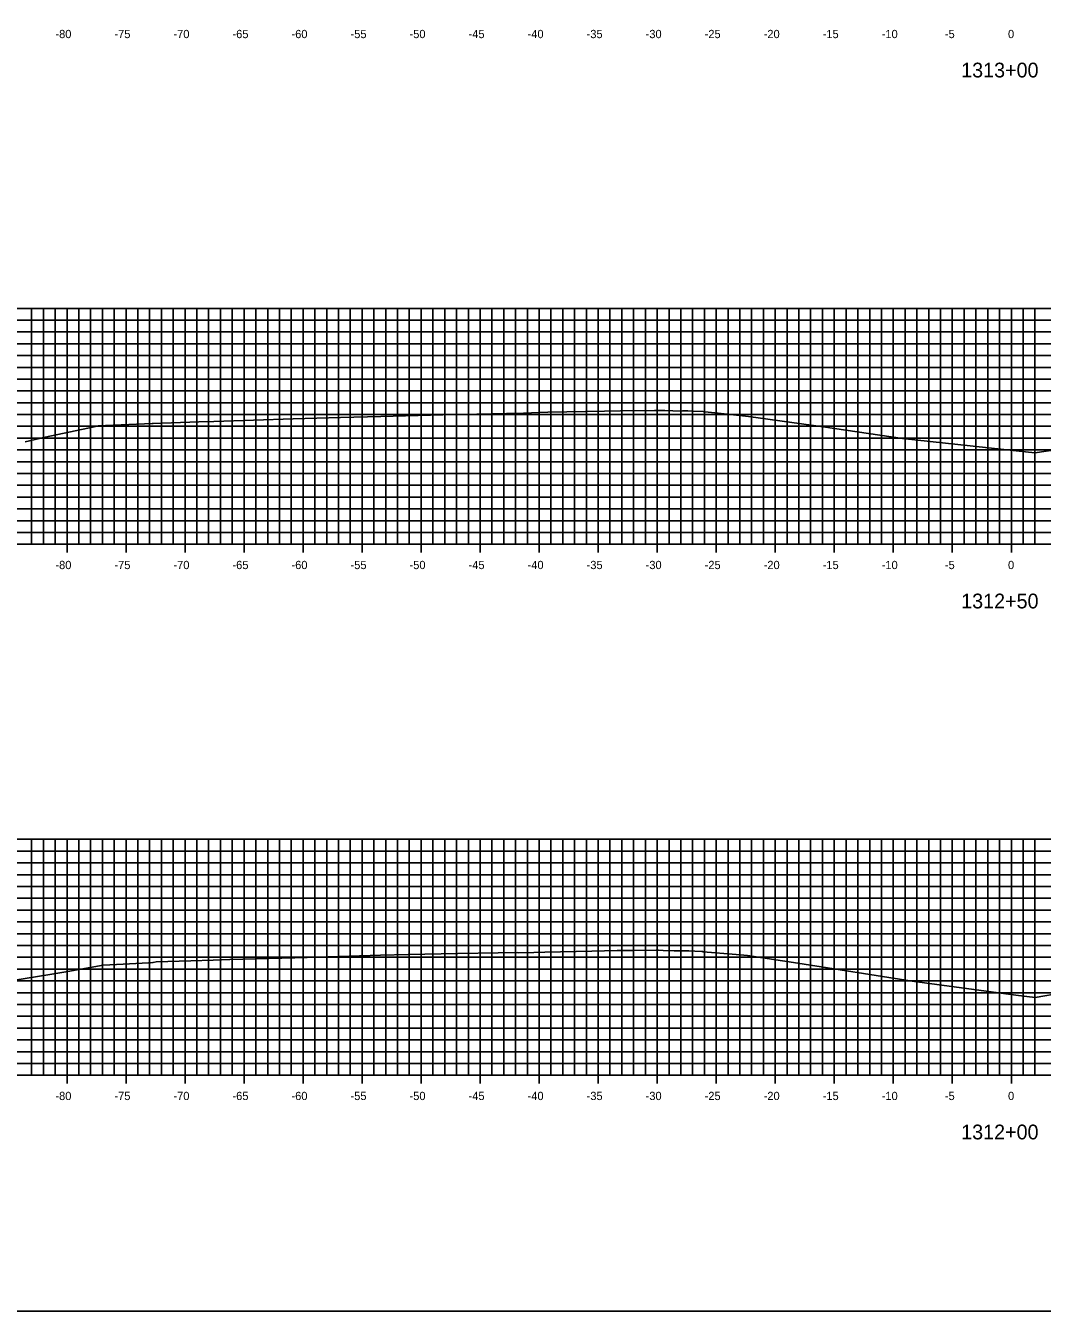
# Model space of a CAD drawing. Extents: x 674939 to 678919, y 750652 to 765176.
# Drawn here: x 678665 to 678751.2, y 764956.3 to 765065.2 of the extents above; entities that cross this region are included whole.
import ezdxf

# ---------------------------------------------------------------- set-up
doc = ezdxf.new("R2010")
doc.units = 0
for name, color, linetype in [('Level 10', 7, 'Continuous'), ('Level 20', 7, 'Continuous'), ('Level 4', 7, 'Continuous'), ('Level 8', 7, 'Continuous'), ('Level 9', 7, 'Continuous')]:
    doc.layers.add(name, color=color, linetype=linetype)

msp = doc.modelspace()

# ---------------------------------------------------------------- linework, layer by layer
at = {"layer": 'Level 10'}
for points in [[(678664.99, 765029.99), (678666.69, 765030.38), (678670.84, 765031.25), (678671.17, 765031.32), (678671.31, 765031.33), (678671.8, 765031.35), (678675.75, 765031.53), (678675.82, 765031.54), (678679.69, 765031.66), (678680.97, 765031.7), (678687.69, 765031.92), (678691.69, 765032.05), (678695.12, 765032.13), (678700.36, 765032.27), (678702.02, 765032.3), (678705.76, 765032.37), (678706.52, 765032.39), (678707.87, 765032.44), (678708.52, 765032.46), (678709.27, 765032.48), (678714.07, 765032.58), (678715.42, 765032.61), (678718.31, 765032.64), (678718.63, 765032.64), (678718.73, 765032.64), (678718.82, 765032.64), (678719.17, 765032.63), (678720.52, 765032.58), (678720.67, 765032.59), (678721.12, 765032.6), (678721.52, 765032.58), (678722.42, 765032.54), (678722.57, 765032.51), (678723.68, 765032.41), (678726.25, 765032.12), (678732.6, 765031.26), (678739.3, 765030.25), (678748.95, 765029.21), (678750.53, 765029.03), (678752.45, 765029.32)], [(678663.93, 764984.32), (678667.24, 764984.86), (678668.59, 764985.1), (678671.6, 764985.61), (678673.28, 764985.7), (678675.43, 764985.82), (678675.49, 764985.82), (678675.59, 764985.82), (678675.82, 764985.86), (678676.07, 764985.9), (678679.02, 764985.99), (678680.92, 764986.05), (678682.32, 764986.09), (678687.83, 764986.25), (678688.88, 764986.28), (678695.09, 764986.46), (678697.43, 764986.52), (678701.65, 764986.6), (678705.05, 764986.66), (678706.69, 764986.69), (678706.8, 764986.68), (678708.09, 764986.71), (678709, 764986.73), (678712.98, 764986.81), (678715.14, 764986.86), (678716.55, 764986.87), (678718.45, 764986.88), (678718.53, 764986.9), (678718.55, 764986.89), (678718.64, 764986.9), (678719.04, 764986.86), (678719.97, 764986.83), (678720.64, 764986.83), (678720.87, 764986.84), (678721.22, 764986.84), (678721.72, 764986.82), (678722.31, 764986.78), (678722.37, 764986.77), (678722.43, 764986.75), (678725.23, 764986.52), (678726.18, 764986.45), (678730.43, 764985.78), (678740.13, 764984.27), (678748.92, 764983.08), (678750.56, 764982.87), (678752.85, 764983.27)]]:
    msp.add_lwpolyline(points, dxfattribs=at)
at = {"layer": 'Level 20'}
for p, q in [((678598.53, 765041.29), (678898.53, 765041.29)), ((678665.53, 765021.29), (678665.53, 765041.29)), ((678666.53, 765021.29), (678666.53, 765041.29)), ((678667.53, 765021.29), (678667.53, 765041.29)), ((678668.53, 765021.29), (678668.53, 765041.29)), ((678669.53, 765021.29), (678669.53, 765041.29)), ((678670.53, 765021.29), (678670.53, 765041.29)), ((678671.53, 765021.29), (678671.53, 765041.29)), ((678672.53, 765021.29), (678672.53, 765041.29)), ((678673.53, 765021.29), (678673.53, 765041.29)), ((678674.53, 765021.29), (678674.53, 765041.29)), ((678675.53, 765021.29), (678675.53, 765041.29)), ((678676.53, 765021.29), (678676.53, 765041.29)), ((678677.53, 765021.29), (678677.53, 765041.29)), ((678678.53, 765021.29), (678678.53, 765041.29)), ((678679.53, 765021.29), (678679.53, 765041.29)), ((678680.53, 765021.29), (678680.53, 765041.29)), ((678681.53, 765021.29), (678681.53, 765041.29)), ((678682.53, 765021.29), (678682.53, 765041.29)), ((678683.53, 765021.29), (678683.53, 765041.29)), ((678684.53, 765021.29), (678684.53, 765041.29)), ((678685.53, 765021.29), (678685.53, 765041.29)), ((678686.53, 765021.29), (678686.53, 765041.29)), ((678687.53, 765021.29), (678687.53, 765041.29)), ((678688.53, 765021.29), (678688.53, 765041.29)), ((678689.53, 765021.29), (678689.53, 765041.29)), ((678690.53, 765021.29), (678690.53, 765041.29)), ((678691.53, 765021.29), (678691.53, 765041.29)), ((678692.53, 765021.29), (678692.53, 765041.29)), ((678693.53, 765021.29), (678693.53, 765041.29)), ((678694.53, 765021.29), (678694.53, 765041.29)), ((678695.53, 765021.29), (678695.53, 765041.29)), ((678696.53, 765021.29), (678696.53, 765041.29)), ((678697.53, 765021.29), (678697.53, 765041.29)), ((678698.53, 765021.29), (678698.53, 765041.29)), ((678699.53, 765021.29), (678699.53, 765041.29)), ((678700.53, 765021.29), (678700.53, 765041.29)), ((678701.53, 765021.29), (678701.53, 765041.29)), ((678702.53, 765021.29), (678702.53, 765041.29)), ((678703.53, 765021.29), (678703.53, 765041.29)), ((678704.53, 765021.29), (678704.53, 765041.29)), ((678705.53, 765021.29), (678705.53, 765041.29)), ((678706.53, 765021.29), (678706.53, 765041.29)), ((678707.53, 765021.29), (678707.53, 765041.29)), ((678708.53, 765021.29), (678708.53, 765041.29)), ((678709.53, 765021.29), (678709.53, 765041.29)), ((678710.53, 765021.29), (678710.53, 765041.29)), ((678711.53, 765021.29), (678711.53, 765041.29)), ((678712.53, 765021.29), (678712.53, 765041.29)), ((678713.53, 765021.29), (678713.53, 765041.29)), ((678714.53, 765021.29), (678714.53, 765041.29)), ((678715.53, 765021.29), (678715.53, 765041.29)), ((678716.53, 765021.29), (678716.53, 765041.29)), ((678717.53, 765021.29), (678717.53, 765041.29)), ((678718.53, 765021.29), (678718.53, 765041.29)), ((678719.53, 765021.29), (678719.53, 765041.29)), ((678720.53, 765021.29), (678720.53, 765041.29)), ((678721.53, 765021.29), (678721.53, 765041.29)), ((678722.53, 765021.29), (678722.53, 765041.29)), ((678723.53, 765021.29), (678723.53, 765041.29)), ((678724.53, 765021.29), (678724.53, 765041.29)), ((678725.53, 765021.29), (678725.53, 765041.29)), ((678726.53, 765021.29), (678726.53, 765041.29)), ((678727.53, 765021.29), (678727.53, 765041.29)), ((678728.53, 765021.29), (678728.53, 765041.29)), ((678729.53, 765021.29), (678729.53, 765041.29)), ((678730.53, 765021.29), (678730.53, 765041.29)), ((678731.53, 765021.29), (678731.53, 765041.29)), ((678732.53, 765021.29), (678732.53, 765041.29)), ((678733.53, 765021.29), (678733.53, 765041.29)), ((678734.53, 765021.29), (678734.53, 765041.29)), ((678735.53, 765021.29), (678735.53, 765041.29)), ((678736.53, 765021.29), (678736.53, 765041.29)), ((678737.53, 765021.29), (678737.53, 765041.29)), ((678738.53, 765021.29), (678738.53, 765041.29)), ((678739.53, 765021.29), (678739.53, 765041.29)), ((678740.53, 765021.29), (678740.53, 765041.29)), ((678741.53, 765021.29), (678741.53, 765041.29)), ((678742.53, 765021.29), (678742.53, 765041.29)), ((678743.53, 765021.29), (678743.53, 765041.29)), ((678744.53, 765021.29), (678744.53, 765041.29)), ((678745.53, 765021.29), (678745.53, 765041.29)), ((678746.53, 765021.29), (678746.53, 765041.29)), ((678747.53, 765021.29), (678747.53, 765041.29)), ((678748.53, 765021.29), (678748.53, 765041.29)), ((678749.53, 765021.29), (678749.53, 765041.29)), ((678750.53, 765021.29), (678750.53, 765041.29)), ((678598.53, 765040.29), (678898.53, 765040.29)), ((678598.53, 765039.29), (678898.53, 765039.29)), ((678598.53, 765038.29), (678898.53, 765038.29)), ((678598.53, 765037.29), (678898.53, 765037.29)), ((678598.53, 765036.29), (678898.53, 765036.29)), ((678598.53, 765035.29), (678898.53, 765035.29)), ((678598.53, 765034.29), (678898.53, 765034.29)), ((678598.53, 765033.29), (678898.53, 765033.29)), ((678598.53, 765032.29), (678898.53, 765032.29)), ((678598.53, 765031.29), (678898.53, 765031.29)), ((678598.53, 765030.29), (678898.53, 765030.29)), ((678598.53, 765029.29), (678898.53, 765029.29)), ((678598.53, 765028.29), (678898.53, 765028.29)), ((678598.53, 765027.29), (678898.53, 765027.29)), ((678598.53, 765026.29), (678898.53, 765026.29)), ((678598.53, 765025.29), (678898.53, 765025.29)), ((678598.53, 765024.29), (678898.53, 765024.29)), ((678598.53, 765023.29), (678898.53, 765023.29)), ((678598.53, 765022.29), (678898.53, 765022.29)), ((678598.53, 765021.29), (678898.53, 765021.29)), ((678598.53, 764996.29), (678898.53, 764996.29)), ((678598.53, 764995.29), (678898.53, 764995.29)), ((678665.53, 764976.29), (678665.53, 764996.29)), ((678666.53, 764976.29), (678666.53, 764996.29)), ((678667.53, 764976.29), (678667.53, 764996.29)), ((678668.53, 764976.29), (678668.53, 764996.29)), ((678669.53, 764976.29), (678669.53, 764996.29)), ((678670.53, 764976.29), (678670.53, 764996.29)), ((678671.53, 764976.29), (678671.53, 764996.29)), ((678672.53, 764976.29), (678672.53, 764996.29)), ((678673.53, 764976.29), (678673.53, 764996.29)), ((678674.53, 764976.29), (678674.53, 764996.29)), ((678675.53, 764976.29), (678675.53, 764996.29)), ((678676.53, 764976.29), (678676.53, 764996.29)), ((678677.53, 764976.29), (678677.53, 764996.29)), ((678678.53, 764976.29), (678678.53, 764996.29)), ((678679.53, 764976.29), (678679.53, 764996.29)), ((678680.53, 764976.29), (678680.53, 764996.29)), ((678681.53, 764976.29), (678681.53, 764996.29)), ((678682.53, 764976.29), (678682.53, 764996.29)), ((678683.53, 764976.29), (678683.53, 764996.29)), ((678684.53, 764976.29), (678684.53, 764996.29)), ((678685.53, 764976.29), (678685.53, 764996.29)), ((678686.53, 764976.29), (678686.53, 764996.29)), ((678687.53, 764976.29), (678687.53, 764996.29)), ((678688.53, 764976.29), (678688.53, 764996.29)), ((678689.53, 764976.29), (678689.53, 764996.29)), ((678690.53, 764976.29), (678690.53, 764996.29)), ((678691.53, 764976.29), (678691.53, 764996.29)), ((678692.53, 764976.29), (678692.53, 764996.29)), ((678693.53, 764976.29), (678693.53, 764996.29)), ((678694.53, 764976.29), (678694.53, 764996.29)), ((678695.53, 764976.29), (678695.53, 764996.29)), ((678696.53, 764976.29), (678696.53, 764996.29)), ((678697.53, 764976.29), (678697.53, 764996.29)), ((678698.53, 764976.29), (678698.53, 764996.29)), ((678699.53, 764976.29), (678699.53, 764996.29)), ((678700.53, 764976.29), (678700.53, 764996.29)), ((678701.53, 764976.29), (678701.53, 764996.29)), ((678702.53, 764976.29), (678702.53, 764996.29)), ((678703.53, 764976.29), (678703.53, 764996.29)), ((678704.53, 764976.29), (678704.53, 764996.29)), ((678705.53, 764976.29), (678705.53, 764996.29)), ((678706.53, 764976.29), (678706.53, 764996.29)), ((678707.53, 764976.29), (678707.53, 764996.29)), ((678708.53, 764976.29), (678708.53, 764996.29)), ((678709.53, 764976.29), (678709.53, 764996.29)), ((678710.53, 764976.29), (678710.53, 764996.29)), ((678711.53, 764976.29), (678711.53, 764996.29)), ((678712.53, 764976.29), (678712.53, 764996.29)), ((678713.53, 764976.29), (678713.53, 764996.29)), ((678714.53, 764976.29), (678714.53, 764996.29)), ((678715.53, 764976.29), (678715.53, 764996.29)), ((678716.53, 764976.29), (678716.53, 764996.29)), ((678717.53, 764976.29), (678717.53, 764996.29)), ((678718.53, 764976.29), (678718.53, 764996.29)), ((678719.53, 764976.29), (678719.53, 764996.29)), ((678720.53, 764976.29), (678720.53, 764996.29)), ((678721.53, 764976.29), (678721.53, 764996.29)), ((678722.53, 764976.29), (678722.53, 764996.29)), ((678723.53, 764976.29), (678723.53, 764996.29)), ((678724.53, 764976.29), (678724.53, 764996.29)), ((678725.53, 764976.29), (678725.53, 764996.29)), ((678726.53, 764976.29), (678726.53, 764996.29)), ((678727.53, 764976.29), (678727.53, 764996.29)), ((678728.53, 764976.29), (678728.53, 764996.29)), ((678729.53, 764976.29), (678729.53, 764996.29)), ((678730.53, 764976.29), (678730.53, 764996.29)), ((678731.53, 764976.29), (678731.53, 764996.29)), ((678732.53, 764976.29), (678732.53, 764996.29)), ((678733.53, 764976.29), (678733.53, 764996.29)), ((678734.53, 764976.29), (678734.53, 764996.29)), ((678735.53, 764976.29), (678735.53, 764996.29)), ((678736.53, 764976.29), (678736.53, 764996.29)), ((678737.53, 764976.29), (678737.53, 764996.29)), ((678738.53, 764976.29), (678738.53, 764996.29)), ((678739.53, 764976.29), (678739.53, 764996.29)), ((678740.53, 764976.29), (678740.53, 764996.29)), ((678741.53, 764976.29), (678741.53, 764996.29)), ((678742.53, 764976.29), (678742.53, 764996.29)), ((678743.53, 764976.29), (678743.53, 764996.29)), ((678744.53, 764976.29), (678744.53, 764996.29)), ((678745.53, 764976.29), (678745.53, 764996.29)), ((678746.53, 764976.29), (678746.53, 764996.29)), ((678747.53, 764976.29), (678747.53, 764996.29)), ((678748.53, 764976.29), (678748.53, 764996.29)), ((678749.53, 764976.29), (678749.53, 764996.29)), ((678750.53, 764976.29), (678750.53, 764996.29)), ((678598.53, 764994.29), (678898.53, 764994.29)), ((678598.53, 764993.29), (678898.53, 764993.29)), ((678598.53, 764992.29), (678898.53, 764992.29)), ((678598.53, 764991.29), (678898.53, 764991.29)), ((678598.53, 764990.29), (678898.53, 764990.29)), ((678598.53, 764989.29), (678898.53, 764989.29)), ((678598.53, 764988.29), (678898.53, 764988.29)), ((678598.53, 764987.29), (678898.53, 764987.29)), ((678598.53, 764986.29), (678898.53, 764986.29)), ((678598.53, 764985.29), (678898.53, 764985.29)), ((678598.53, 764984.29), (678898.53, 764984.29)), ((678598.53, 764983.29), (678898.53, 764983.29)), ((678598.53, 764982.29), (678898.53, 764982.29)), ((678598.53, 764981.29), (678898.53, 764981.29)), ((678598.53, 764980.29), (678898.53, 764980.29)), ((678598.53, 764979.29), (678898.53, 764979.29)), ((678598.53, 764978.29), (678898.53, 764978.29)), ((678598.53, 764977.29), (678898.53, 764977.29)), ((678598.53, 764976.29), (678898.53, 764976.29))]:
    msp.add_line(p, q, dxfattribs=at)
at = {"layer": 'Level 4'}
msp.add_lwpolyline([(678578.53, 764956.29), (678918.53, 764956.29), (678918.53, 765176.29), (678578.53, 765176.29)], close=True, dxfattribs=at)
at = {"layer": 'Level 8'}
for p, q in [((678668.53, 765020.59), (678668.53, 765021.99)), ((678673.53, 765020.59), (678673.53, 765021.99)), ((678678.53, 765020.59), (678678.53, 765021.99)), ((678683.53, 765020.59), (678683.53, 765021.99)), ((678688.53, 765020.59), (678688.53, 765021.99)), ((678693.53, 765020.59), (678693.53, 765021.99)), ((678698.53, 765020.59), (678698.53, 765021.99)), ((678703.53, 765020.59), (678703.53, 765021.99)), ((678708.53, 765020.59), (678708.53, 765021.99)), ((678713.53, 765020.59), (678713.53, 765021.99)), ((678718.53, 765020.59), (678718.53, 765021.99)), ((678723.53, 765020.59), (678723.53, 765021.99)), ((678728.53, 765020.59), (678728.53, 765021.99)), ((678733.53, 765020.59), (678733.53, 765021.99)), ((678738.53, 765020.59), (678738.53, 765021.99)), ((678743.53, 765020.59), (678743.53, 765021.99)), ((678748.53, 765020.59), (678748.53, 765021.99)), ((678598.53, 765021.29), (678898.53, 765021.29)), ((678668.53, 764975.59), (678668.53, 764976.99)), ((678673.53, 764975.59), (678673.53, 764976.99)), ((678678.53, 764975.59), (678678.53, 764976.99)), ((678683.53, 764975.59), (678683.53, 764976.99)), ((678688.53, 764975.59), (678688.53, 764976.99)), ((678693.53, 764975.59), (678693.53, 764976.99)), ((678698.53, 764975.59), (678698.53, 764976.99)), ((678703.53, 764975.59), (678703.53, 764976.99)), ((678708.53, 764975.59), (678708.53, 764976.99)), ((678713.53, 764975.59), (678713.53, 764976.99)), ((678718.53, 764975.59), (678718.53, 764976.99)), ((678723.53, 764975.59), (678723.53, 764976.99)), ((678728.53, 764975.59), (678728.53, 764976.99)), ((678733.53, 764975.59), (678733.53, 764976.99)), ((678738.53, 764975.59), (678738.53, 764976.99)), ((678743.53, 764975.59), (678743.53, 764976.99)), ((678748.53, 764975.59), (678748.53, 764976.99)), ((678598.53, 764976.29), (678898.53, 764976.29))]:
    msp.add_line(p, q, dxfattribs=at)

# ---------------------------------------------------------------- texts
at = {"layer": 'Level 9'}
for s, height, p in [('-80', 0.7, (678667.55, 765064.19)), ('-75', 0.7, (678672.55, 765064.19)), ('-70', 0.7, (678677.55, 765064.19)), ('-65', 0.7, (678682.55, 765064.19)), ('-60', 0.7, (678687.55, 765064.19)), ('-55', 0.7, (678692.55, 765064.19)), ('-50', 0.7, (678697.55, 765064.19)), ('-45', 0.7, (678702.55, 765064.19)), ('-40', 0.7, (678707.55, 765064.19)), ('-35', 0.7, (678712.55, 765064.19)), ('-30', 0.7, (678717.55, 765064.19)), ('-25', 0.7, (678722.55, 765064.19)), ('-20', 0.7, (678727.55, 765064.19)), ('-15', 0.7, (678732.55, 765064.19)), ('-10', 0.7, (678737.55, 765064.19)), ('-5', 0.7, (678742.9, 765064.19)), ('0', 0.7, (678748.25, 765064.19)), ('1313+00', 1.25, (678744.28, 765060.86)), ('-80', 0.7, (678667.55, 765019.19)), ('-75', 0.7, (678672.55, 765019.19)), ('-70', 0.7, (678677.55, 765019.19)), ('-65', 0.7, (678682.55, 765019.19)), ('-60', 0.7, (678687.55, 765019.19)), ('-55', 0.7, (678692.55, 765019.19)), ('-50', 0.7, (678697.55, 765019.19)), ('-45', 0.7, (678702.55, 765019.19)), ('-40', 0.7, (678707.55, 765019.19)), ('-35', 0.7, (678712.55, 765019.19)), ('-30', 0.7, (678717.55, 765019.19)), ('-25', 0.7, (678722.55, 765019.19)), ('-20', 0.7, (678727.55, 765019.19)), ('-15', 0.7, (678732.55, 765019.19)), ('-10', 0.7, (678737.55, 765019.19)), ('-5', 0.7, (678742.9, 765019.19)), ('0', 0.7, (678748.25, 765019.19)), ('1312+50', 1.25, (678744.28, 765015.86)), ('-80', 0.7, (678667.55, 764974.19)), ('-75', 0.7, (678672.55, 764974.19)), ('-70', 0.7, (678677.55, 764974.19)), ('-65', 0.7, (678682.55, 764974.19)), ('-60', 0.7, (678687.55, 764974.19)), ('-55', 0.7, (678692.55, 764974.19)), ('-50', 0.7, (678697.55, 764974.19)), ('-45', 0.7, (678702.55, 764974.19)), ('-40', 0.7, (678707.55, 764974.19)), ('-35', 0.7, (678712.55, 764974.19)), ('-30', 0.7, (678717.55, 764974.19)), ('-25', 0.7, (678722.55, 764974.19)), ('-20', 0.7, (678727.55, 764974.19)), ('-15', 0.7, (678732.55, 764974.19)), ('-10', 0.7, (678737.55, 764974.19)), ('-5', 0.7, (678742.9, 764974.19)), ('0', 0.7, (678748.25, 764974.19)), ('1312+00', 1.25, (678744.28, 764970.86))]:
    msp.add_text(s, height=height, dxfattribs=at).set_placement(p)

doc.saveas('drawing.dxf')
